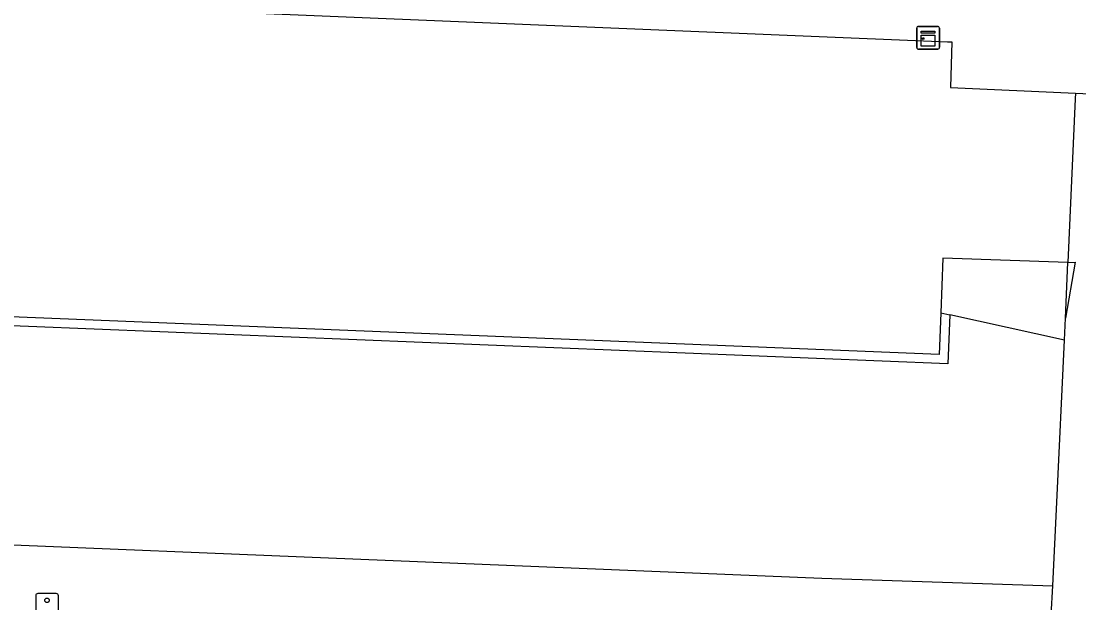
# Model space of a CAD drawing. Extents: x 160077 to 160945, y 386481 to 387498.
# Drawn here: x 160804.46 to 160850.93, y 386829.32 to 386854.87 of the extents above; entities that cross this region are included whole.
import ezdxf

# ---------------------------------------------------------------- set-up
doc = ezdxf.new("R2010")
doc.units = 0
for name, color, linetype in [('IMGEO_Kast', 7, 'Continuous'), ('IMGEO_Lichtpunt', 7, 'Continuous'), ('IMGEO_Pand', 7, 'Continuous'), ('IMGEO_Voetpad_open', 7, 'Continuous')]:
    doc.layers.add(name, color=color, linetype=linetype)

msp = doc.modelspace()

# ---------------------------------------------------------------- linework, layer by layer
at = {"layer": 'IMGEO_Kast'}
for p, q in [((160843.805, 386853.719), (160843.805, 386854.56)), ((160843.805, 386854.56), (160843.805, 386853.719)), ((160843.88, 386854.644), (160844.721, 386854.644)), ((160844.721, 386854.644), (160843.88, 386854.644)), ((160844.805, 386854.569), (160844.805, 386853.728)), ((160844.805, 386853.728), (160844.805, 386854.569)), ((160844.73, 386853.644), (160843.889, 386853.644)), ((160843.889, 386853.644), (160844.73, 386853.644))]:
    msp.add_line(p, q, dxfattribs=at)
for points in [[(160844, 386854.434), (160844.6, 386854.434), (160844.6, 386854.349), (160844, 386854.349), (160844, 386854.434)], [(160844, 386854.259), (160844.6, 386854.259), (160844.6, 386853.77), (160844, 386853.77), (160844, 386854.259)]]:
    msp.add_lwpolyline(points, dxfattribs=at)
msp.add_circle((160844.084, 386854.108), 0.0377, dxfattribs=at)
for centre, start, end in [((160843.883, 386854.566), 92.4484, 184.2845), ((160843.883, 386854.566), 92.4484, 184.2845), ((160844.727, 386854.566), 2.4484, 94.2845), ((160844.727, 386854.566), 2.4484, 94.2845), ((160843.883, 386853.722), 182.4484, 274.2845), ((160843.883, 386853.722), 182.4484, 274.2845), ((160844.727, 386853.722), 272.4484, 4.2845), ((160844.727, 386853.722), 272.4484, 4.2845)]:
    msp.add_arc(centre, 0.0779, start, end, dxfattribs=at)
at = {"layer": 'IMGEO_Lichtpunt'}
for p, q in [((160805.098, 386829.632), (160805.098, 386828.825)), ((160805.098, 386829.632), (160805.098, 386828.825)), ((160806, 386829.727), (160805.192, 386829.727)), ((160806, 386829.727), (160805.192, 386829.727)), ((160806.094, 386828.825), (160806.094, 386829.632)), ((160806.094, 386828.825), (160806.094, 386829.632))]:
    msp.add_line(p, q, dxfattribs=at)
msp.add_circle((160805.597, 386829.43), 0.0994, dxfattribs=at)
for centre, start, end in [((160805.192, 386829.632), 90, 180), ((160805.192, 386829.632), 90, 180), ((160806, 386829.632), 0, 90), ((160806, 386829.632), 0, 90)]:
    msp.add_arc(centre, 0.0946, start, end, dxfattribs=at)
at = {"layer": 'IMGEO_Pand'}
for points in [[(160782.828, 386857.927), (160782.797, 386856.574), (160845.158, 386853.967), (160845.343, 386853.959), (160845.292, 386851.952), (160850.783, 386851.708)], [(160850.783, 386851.708), (160850.772, 386851.46), (160850.448, 386844.276)], [(160850.448, 386844.276), (160844.95, 386844.455), (160844.857, 386842.066)], [(160844.857, 386842.066), (160844.785, 386840.233), (160752.384, 386843.984)]]:
    msp.add_lwpolyline(points, dxfattribs=at)
at = {"layer": 'IMGEO_Voetpad_open'}
for points in [[(160850.783, 386851.708), (160860.611, 386851.265)], [(160850.448, 386844.276), (160850.76, 386844.289), (160850.341, 386841.823)], [(160850.341, 386841.823), (160850.448, 386844.276)], [(160845.253, 386841.978), (160845.169, 386839.817), (160781.688, 386842.394), (160781.349, 386832.803)], [(160844.857, 386842.066), (160845.253, 386841.978)], [(160850.295, 386840.861), (160845.253, 386841.978)], [(160850.295, 386840.861), (160850.341, 386841.823)], [(160849.784, 386830.063), (160849.957, 386833.747), (160850.295, 386840.861)], [(160781.349, 386832.803), (160839.639, 386830.405), (160849.784, 386830.063)], [(160849.371, 386824.944), (160849.49, 386824.92), (160849.784, 386830.063)]]:
    msp.add_lwpolyline(points, dxfattribs=at)

doc.saveas('drawing.dxf')
